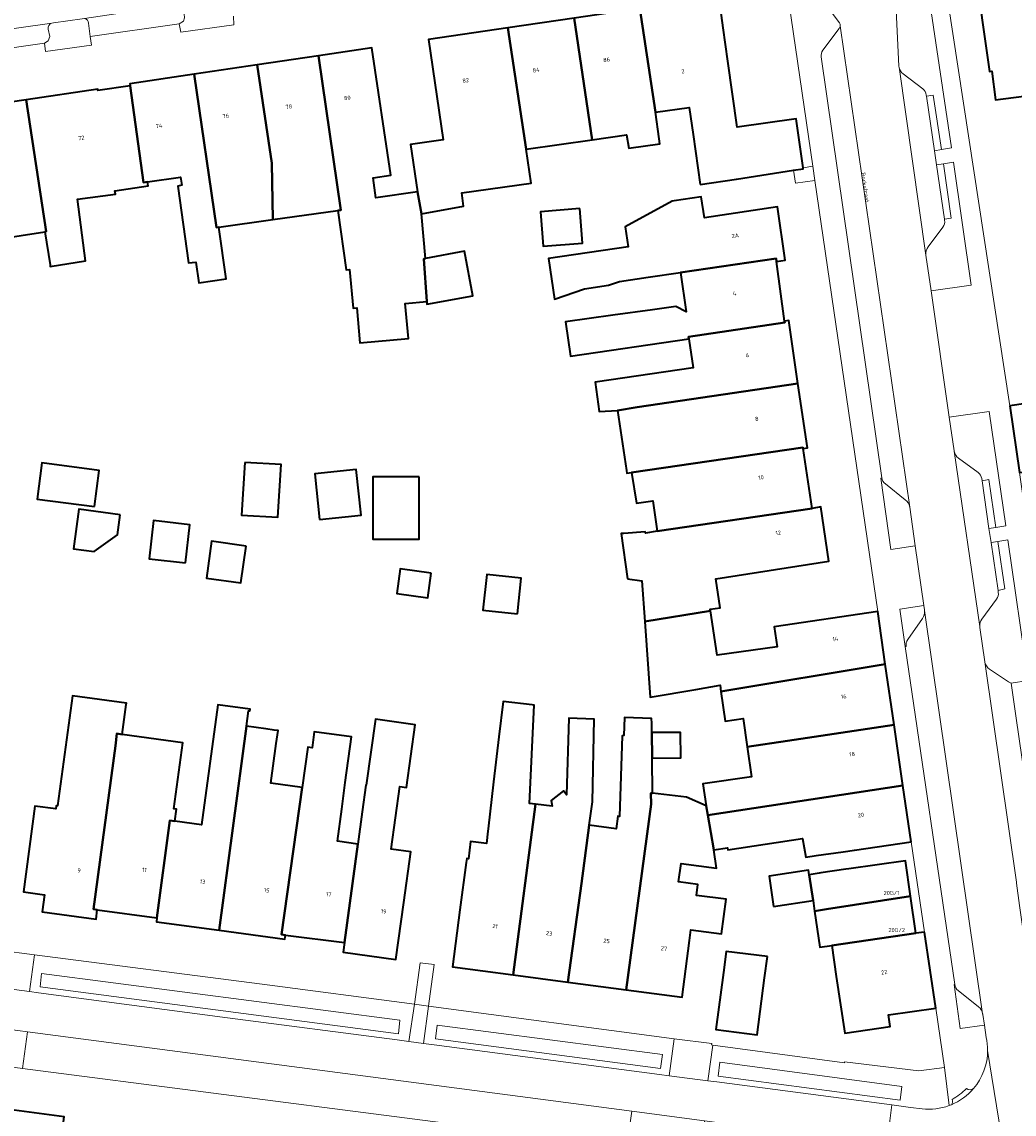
# Model space of a CAD drawing. Header units: metres. Extents: x 197700 to 204338, y 317132 to 325229.
# Tile 775 of 1056: x 203205 to 203292, y 319721 to 319816. Entities that reach past the tile are written whole.
import ezdxf
from ezdxf.enums import TextEntityAlignment as Align

# ---------------------------------------------------------------- set-up
doc = ezdxf.new("R2010")
doc.units = ezdxf.units.M
for name, color, linetype, lineweight in [('B-WE-GR-BEPLANTING_CULTUUR_BODEMBEDEKKER-GV', 90, 'Continuous', 18), ('B-WE-OG-BEBOUWING-GV', 7, 'Continuous', 35), ('B-WE-OG-BEBOUWING-T18', 10, 'Continuous', 18), ('B-WE-OG-TERREIN_ERF-GV', 7, 'Continuous', 18), ('B-WE-OG-TOPOGRAFIE-T18', 10, 'Continuous', 18), ('B-WE-VH-VERHARDING_ASFALT-GV', 252, 'Continuous', 18), ('B-WE-VH-VERHARDING_BETONSTRAATSTEEN-GV', 252, 'Continuous', 18), ('B-WE-VH-VERHARDING_OPEN-GV', 252, 'Continuous', 18), ('B-WE-VH-VERHARDING_SIERBESTRATING-GV', 252, 'Continuous', 18), ('B-WE-VH-VERHARDING_STRAATBAKSTEEN-GV', 252, 'Continuous', 18), ('B-WE-VH-VERHARDING_TEGEL-GV', 252, 'Continuous', 18)]:
    doc.layers.add(name, color=color, linetype=linetype, lineweight=lineweight)
doc.styles.add('NLCS-ISO-M200-T18', font='NLCS-ISO.ttf', dxfattribs={"height": 0.36})

msp = doc.modelspace()

# ---------------------------------------------------------------- linework, layer by layer
at = {"layer": 'B-WE-GR-BEPLANTING_CULTUUR_BODEMBEDEKKER-GV'}
for points in [[(203219.119, 319816.939), (203219.183, 319816.234), (203219.077, 319815.955), (203218.719, 319815.706), (203218.842, 319814.992), (203223.488, 319815.622), (203223.432, 319816.397)], [(203283.859, 319809.507), (203283.873, 319809.412), (203284.462, 319809.504), (203285.169, 319804.755), (203286.044, 319804.894), (203284.203, 319817.39), (203281.23, 319816.92), (203281.469, 319812.033), (203281.474, 319811.99), (203281.482, 319811.945)], [(203210.45, 319816.182), (203210.247, 319816.152), (203207.743, 319815.801), (203207.614, 319815.783)], [(203210.957, 319814.615), (203210.802, 319815.781)], [(203207.298, 319815.259), (203207.42, 319814.603), (203207.286, 319814.235), (203206.954, 319814.04), (203207.051, 319813.31), (203211.062, 319813.871), (203210.957, 319814.615)], [(203281.828, 319811.357), (203283.544, 319810.043)], [(203283.829, 319795.544), (203284.276, 319792.438), (203287.774, 319792.942), (203286.221, 319803.66), (203285.351, 319803.522), (203286.037, 319798.777), (203285.44, 319798.688), (203285.453, 319798.601)], [(203285.298, 319797.998), (203284.032, 319796.286)], [(203288.69, 319776.068), (203288.716, 319775.887), (203289.321, 319775.98), (203289.925, 319771.81), (203290.794, 319771.944), (203289.338, 319781.922), (203285.859, 319781.436), (203286.284, 319778.483), (203286.289, 319778.454)], [(203286.668, 319777.863), (203288.37, 319776.596)], [(203279.982, 319776.135), (203279.892, 319776.122), (203280.777, 319769.879), (203282.896, 319770.197), (203282.407, 319773.588)], [(203282.024, 319774.228), (203280.291, 319775.603)], [(203291.25, 319758.239), (203292.75, 319758.467), (203290.974, 319770.718), (203290.104, 319770.59), (203290.699, 319766.461), (203290.109, 319766.324), (203290.134, 319766.154)], [(203289.981, 319765.562), (203288.702, 319763.817)], [(203283.709, 319764.558), (203283.704, 319764.599), (203283.698, 319764.636), (203283.644, 319765.013), (203281.541, 319764.681), (203282.002, 319761.42), (203282.103, 319761.434)], [(203282.246, 319762.039), (203283.533, 319763.879)], [(203288.517, 319763.17), (203288.523, 319763.124), (203288.531, 319763.077), (203288.95, 319760.107)], [(203289.367, 319759.461), (203291.028, 319758.359), (203291.25, 319758.239)], [(203286.338, 319731.962), (203286.336, 319731.976), (203286.282, 319731.968), (203286.822, 319728.122), (203288.919, 319728.419), (203288.781, 319729.348), (203288.777, 319729.38), (203288.771, 319729.415)], [(203288.414, 319730.025), (203286.647, 319731.431)]]:
    msp.add_lwpolyline(points, dxfattribs=at)
for points in [[(203207.614, 319815.783, 0.38845), (203207.298, 319815.259)], [(203210.802, 319815.781, 0.383815), (203210.45, 319816.182)], [(203281.482, 319811.945, 0.175402), (203281.828, 319811.357)], [(203283.544, 319810.043, -0.204942), (203283.859, 319809.507)], [(203285.453, 319798.601, -0.1944), (203285.298, 319797.998)], [(203284.032, 319796.286, 0.199863), (203283.829, 319795.544)], [(203286.289, 319778.454, 0.199485), (203286.668, 319777.863)], [(203288.37, 319776.596, -0.17781), (203288.69, 319776.068)], [(203280.291, 319775.603, -0.213887), (203279.982, 319776.135)], [(203282.407, 319773.588, 0.19201), (203282.024, 319774.228)], [(203290.134, 319766.154, -0.194371), (203289.981, 319765.562)], [(203283.533, 319763.879, 0.181501), (203283.709, 319764.558)], [(203288.702, 319763.817, 0.187181), (203288.517, 319763.17)], [(203282.103, 319761.434, -0.197943), (203282.246, 319762.039)], [(203288.95, 319760.107, 0.208172), (203289.367, 319759.461)], [(203286.647, 319731.431, -0.20656), (203286.338, 319731.962)], [(203288.771, 319729.415, 0.178837), (203288.414, 319730.025)]]:
    msp.add_lwpolyline(points, format="xyb", dxfattribs=at)
at = {"layer": 'B-WE-OG-BEBOUWING-GV'}
for points in [[(203297.01, 319810.001), (203295.246, 319822.227), (203288.005, 319821.183), (203288.032, 319820.993), (203289.359, 319811.573), (203289.557, 319811.601), (203289.879, 319809.088), (203294.838, 319809.723)], [(203264.128, 319801.705), (203267.299, 319802.191), (203272.283, 319802.954), (203273.131, 319803.072), (203273.119, 319803.159), (203272.508, 319807.448), (203267.363, 319806.717), (203266.556, 319812.468), (203266.146, 319815.384), (203265.783, 319817.972), (203265.768, 319818.081), (203258.863, 319817.064), (203260.237, 319808.01), (203263.183, 319808.424), (203263.514, 319806.073)], [(203254.722, 319805.612), (203257.717, 319806.033), (203257.931, 319804.884), (203260.623, 319805.263), (203260.564, 319805.683), (203260.237, 319808.01), (203258.863, 319817.064), (203253.162, 319816.225)], [(203248.969, 319804.802), (203254.722, 319805.612), (203253.162, 319816.225), (203247.37, 319815.373)], [(203239.488, 319801.064), (203239.852, 319799.151), (203243.505, 319799.833), (203243.344, 319800.977), (203249.388, 319801.827), (203248.969, 319804.802), (203247.37, 319815.373), (203240.443, 319814.353), (203241.729, 319805.618), (203238.88, 319805.199)], [(203239.852, 319799.151), (203239.488, 319801.064), (203235.87, 319800.553), (203235.613, 319802.288), (203237.162, 319802.518), (203235.514, 319813.626), (203230.853, 319812.934), (203232.818, 319799.481), (203232.553, 319799.444), (203233.28, 319794.277), (203233.572, 319794.303), (203233.875, 319790.932), (203234.187, 319790.96), (203234.46, 319787.918), (203238.693, 319788.298), (203238.42, 319791.34), (203240.295, 319791.508), (203240.029, 319795.237), (203240.2, 319795.269)], [(203230.853, 319812.934), (203225.516, 319812.143), (203226.773, 319803.581), (203226.884, 319798.647), (203232.553, 319799.444), (203232.818, 319799.481)], [(203222.164, 319797.983), (203226.884, 319798.647), (203226.773, 319803.581), (203225.516, 319812.143), (203220.011, 319811.326), (203221.967, 319797.955)], [(203215.949, 319801.943), (203218.826, 319802.348), (203218.925, 319801.644), (203218.579, 319801.579), (203219.523, 319794.868), (203220.167, 319794.926), (203220.417, 319793.149), (203222.797, 319793.484), (203222.164, 319797.983), (203221.967, 319797.955), (203220.011, 319811.326), (203214.41, 319810.495), (203214.436, 319810.317), (203215.584, 319801.892)], [(203215.949, 319801.943), (203215.584, 319801.892), (203214.436, 319810.317), (203211.619, 319809.899), (203211.602, 319810.018), (203205.365, 319809.107), (203207.123, 319797.605), (203207, 319797.586), (203207.448, 319794.7), (203207.471, 319794.549), (203210.545, 319795.049), (203209.848, 319800.427), (203213.143, 319800.857), (203213.111, 319801.171), (203215.996, 319801.607)], [(203200.17, 319793.492), (203203.293, 319794.037), (203202.829, 319796.946), (203207, 319797.586), (203207.123, 319797.605), (203205.365, 319809.107), (203197.951, 319808.025)], [(203256.138, 319792.925), (203257.089, 319793.264), (203259.597, 319793.632), (203262.429, 319794.048), (203270.765, 319795.271), (203270.801, 319794.996), (203271.553, 319795.106), (203270.874, 319799.751), (203264.501, 319798.818), (203264.236, 319800.629), (203261.861, 319800.281), (203261.688, 319800.256), (203257.605, 319798.025), (203257.859, 319796.272), (203250.905, 319795.263), (203251.422, 319791.712), (203254.043, 319792.621)], [(203253.649, 319799.609), (203250.203, 319799.34), (203250.438, 319796.329), (203253.885, 319796.598)], [(203240.295, 319791.508), (203240.317, 319791.267), (203244.327, 319792.016), (203243.601, 319795.904), (203240.2, 319795.269), (203240.029, 319795.237)], [(203263.148, 319788.252), (203263.121, 319788.438), (203271.507, 319789.67), (203271.489, 319789.805), (203270.801, 319794.996), (203270.765, 319795.271), (203262.429, 319794.048), (203262.925, 319790.613), (203262.008, 319791.08), (203259.973, 319790.796), (203256.515, 319790.33), (203252.387, 319789.731), (203252.819, 319786.753)], [(203271.489, 319789.805), (203271.507, 319789.67), (203263.121, 319788.438), (203263.148, 319788.252), (203263.515, 319785.72), (203254.968, 319784.48), (203255.341, 319781.909), (203256.938, 319782.02), (203258.64, 319782.309), (203272.667, 319784.365), (203271.863, 319789.851)], [(203291.139, 319782.415), (203291.981, 319776.616), (203307.343, 319778.454), (203306.915, 319781.402), (203305.083, 319781.136), (203304.595, 319784.492), (203306.428, 319784.758), (203308.219, 319785.018), (203307.789, 319787.983), (203303.998, 319787.433), (203299.064, 319786.717), (203299.512, 319783.63)], [(203256.938, 319782.02), (203257.7, 319776.77), (203257.734, 319776.534), (203258.157, 319776.596), (203273.099, 319778.79), (203273.114, 319778.688), (203273.49, 319778.744), (203272.667, 319784.365), (203258.64, 319782.309)], [(203273.895, 319773.475), (203273.114, 319778.688), (203273.099, 319778.79), (203258.157, 319776.596), (203258.587, 319773.928), (203260.003, 319774.134), (203260.389, 319771.479)], [(203211.323, 319773.632), (203211.74, 319776.787), (203206.738, 319777.443), (203206.32, 319774.288)], [(203224.425, 319777.484), (203224.14, 319772.892), (203227.321, 319772.695), (203227.606, 319777.287)], [(203230.955, 319772.517), (203234.563, 319772.886), (203234.155, 319776.869), (203230.547, 319776.5)], [(203239.641, 319776.231), (203235.595, 319776.231), (203235.595, 319770.8), (203239.641, 319770.8)], [(203213.557, 319772.901), (203209.963, 319773.395), (203209.489, 319769.949), (203211.287, 319769.702), (203213.321, 319771.178)], [(203257.795, 319767.324), (203259.058, 319767.148), (203259.304, 319763.626), (203265.039, 319764.551), (203265.019, 319764.682), (203265.879, 319764.813), (203265.493, 319767.344), (203275.353, 319768.866), (203274.656, 319773.598), (203273.895, 319773.475), (203260.389, 319771.479), (203259.357, 319771.326), (203259.343, 319771.426), (203257.471, 319771.295), (203257.239, 319771.279)], [(203219.246, 319768.715), (203219.637, 319772.043), (203216.477, 319772.414), (203216.086, 319769.086)], [(203224.535, 319770.176), (203221.535, 319770.607), (203221.076, 319767.4), (203224.076, 319766.969)], [(203240.691, 319767.831), (203237.972, 319768.205), (203237.675, 319766.04), (203240.394, 319765.666)], [(203248.213, 319764.276), (203248.539, 319767.388), (203245.523, 319767.705), (203245.197, 319764.592)], [(203259.304, 319763.626), (203259.765, 319757.009), (203263.759, 319757.693), (203265.869, 319758.054), (203265.948, 319757.519), (203280.284, 319759.901), (203279.618, 319764.489), (203270.6, 319763.156), (203270.858, 319761.415), (203265.634, 319760.669), (203265.039, 319764.551)], [(203265.948, 319757.519), (203266.33, 319754.927), (203267.874, 319755.151), (203268.231, 319752.692), (203271.758, 319753.204), (203281.052, 319754.607), (203280.284, 319759.901)], [(203214.092, 319756.37), (203214.109, 319756.491), (203209.397, 319757.135), (203208.086, 319747.543), (203207.988, 319747.552), (203207.952, 319747.281), (203206.128, 319747.524), (203205.128, 319740.03), (203206.952, 319739.787), (203206.754, 319738.3), (203211.459, 319737.673), (203211.567, 319738.486), (203211.242, 319738.53), (203213.154, 319752.785), (203213.267, 319753.835), (203213.737, 319753.771)], [(203243.194, 319738.464), (203242.538, 319733.508), (203247.831, 319732.807), (203249.776, 319747.678), (203249.254, 319747.74), (203249.668, 319756.321), (203249.484, 319756.343), (203246.96, 319756.642), (203246.594, 319753.554), (203246.13, 319749.642), (203245.643, 319745.537), (203245.618, 319745.323), (203245.492, 319744.256), (203244.11, 319744.42), (203243.933, 319742.93), (203243.787, 319742.943), (203243.743, 319742.612)], [(203218.317, 319746.204), (203217.907, 319746.26), (203216.77, 319737.783), (203216.723, 319737.436), (203222.183, 319736.701), (203224.566, 319754.479), (203224.748, 319755.834), (203224.864, 319755.818), (203224.886, 319755.979), (203222.088, 319756.361), (203220.656, 319745.884)], [(203238.29, 319739.108), (203238.894, 319743.517), (203237.201, 319743.765), (203237.948, 319749.234), (203238.533, 319749.154), (203239.279, 319754.613), (203235.813, 319755.087), (203235.027, 319749.332), (203234.98, 319749.338), (203234.67, 319747.032), (203234.284, 319744.192), (203233.118, 319735.618), (203233.004, 319734.786), (203237.611, 319734.154)], [(203254.459, 319745.862), (203254.738, 319747.898), (203254.892, 319755.101), (203252.69, 319755.171), (203252.478, 319748.514), (203252.212, 319748.849), (203251.156, 319748.011), (203251.227, 319747.506), (203249.776, 319747.678), (203247.831, 319732.807), (203252.584, 319732.178), (203253.794, 319740.76)], [(203254.459, 319745.862), (203253.794, 319740.76), (203252.584, 319732.178), (203257.694, 319731.502), (203259.851, 319747.696), (203259.828, 319748.658), (203259.984, 319748.64), (203259.949, 319751.688), (203259.923, 319753.949), (203259.913, 319754.76), (203259.908, 319755.168), (203257.535, 319755.244), (203257.485, 319753.677), (203257.331, 319753.655), (203257.107, 319746.622), (203256.952, 319746.64), (203256.822, 319745.542)], [(203281.052, 319754.607), (203271.758, 319753.204), (203268.231, 319752.692), (203268.613, 319750.059), (203264.379, 319749.461), (203264.649, 319747.551), (203264.794, 319746.735), (203281.82, 319749.313)], [(203216.77, 319737.783), (203217.907, 319746.26), (203218.317, 319746.204), (203218.462, 319747.263), (203218.249, 319747.292), (203219.036, 319753.047), (203213.737, 319753.771), (203213.267, 319753.835), (203213.154, 319752.785), (203211.242, 319738.53), (203211.567, 319738.486)], [(203222.183, 319736.701), (203227.92, 319735.929), (203227.975, 319736.279), (203227.639, 319736.322), (203229.44, 319749.148), (203226.699, 319749.523), (203227.173, 319752.99), (203227.325, 319754.102), (203226.979, 319754.149), (203226.278, 319754.245), (203224.566, 319754.479)], [(203232.888, 319747.253), (203233.196, 319749.582), (203233.739, 319753.559), (203230.483, 319754.004), (203230.291, 319752.599), (203229.918, 319752.65), (203229.44, 319749.148), (203227.639, 319736.322), (203227.975, 319736.279), (203233.118, 319735.618), (203234.284, 319744.192), (203232.517, 319744.451)], [(203259.923, 319753.949), (203259.949, 319751.688), (203262.451, 319751.717), (203262.425, 319753.949)], [(203264.794, 319746.735), (203265.332, 319743.707), (203266.519, 319743.886), (203266.544, 319743.719), (203273.067, 319744.7), (203273.339, 319743.067), (203274.264, 319743.201), (203276.607, 319743.541), (203277.584, 319743.683), (203282.533, 319744.401), (203281.82, 319749.313)], [(203265.332, 319743.707), (203264.794, 319746.735), (203264.649, 319747.551), (203262.954, 319748.288), (203259.984, 319748.64), (203259.828, 319748.658), (203259.851, 319747.696), (203257.694, 319731.502), (203262.556, 319730.858), (203263.212, 319735.815), (203263.334, 319736.734), (203265.994, 319736.381), (203266.393, 319739.39), (203263.809, 319739.732), (203263.935, 319740.684), (203262.259, 319740.906), (203262.473, 319742.521), (203265.572, 319742.11)], [(203275.14, 319738.529), (203282.486, 319739.679), (203282.052, 319742.746), (203277.101, 319742.045), (203276.83, 319742.006), (203274.672, 319741.693), (203274.511, 319741.667), (203273.654, 319741.529), (203273.983, 319739.275), (203274.116, 319738.369)], [(203270.53, 319738.77), (203273.983, 319739.275), (203273.654, 319741.529), (203273.597, 319741.919), (203270.144, 319741.414)], [(203275.609, 319735.366), (203282.943, 319736.444), (203282.486, 319739.679), (203275.14, 319738.529), (203274.116, 319738.369), (203274.577, 319735.213)], [(203283.706, 319736.536), (203282.943, 319736.444), (203275.609, 319735.366), (203276.008, 319732.672), (203276.74, 319727.726), (203280.705, 319728.313), (203280.569, 319729.308), (203284.697, 319729.907)], [(203269.998, 319734.392), (203266.402, 319734.838), (203266.162, 319733.004), (203265.513, 319728.047), (203269.104, 319727.576), (203269.754, 319732.534)], [(203202.101, 319711.138), (203202.863, 319711.035), (203207.34, 319710.428), (203208.687, 319720.42), (203203.454, 319721.128), (203202.783, 319716.173)]]:
    msp.add_lwpolyline(points, close=True, dxfattribs=at)
at = {"layer": 'B-WE-OG-TERREIN_ERF-GV'}
for points in [[(203285.311, 319820.609), (203291.139, 319782.415), (203299.512, 319783.63)], [(203310.442, 319819.367), (203311.514, 319811.936), (203304.268, 319810.924), (203299.917, 319810.317), (203297.519, 319810.066), (203297.01, 319810.001), (203294.838, 319809.723), (203289.879, 319809.088), (203289.557, 319811.601), (203289.359, 319811.573), (203288.032, 319820.993)], [(203202.952, 319734.964), (203206.087, 319734.56), (203225.951, 319732.004), (203239.236, 319730.242), (203239.722, 319733.864), (203240.938, 319733.719), (203240.436, 319730.083), (203261.883, 319727.239), (203265.143, 319726.807), (203265.131, 319726.702), (203265.242, 319726.687), (203276.732, 319725.131), (203276.732, 319725.217), (203283.2, 319724.441), (203285.435, 319724.731), (203284.697, 319729.907), (203280.569, 319729.308), (203280.705, 319728.313), (203276.74, 319727.726), (203276.008, 319732.672), (203275.609, 319735.366), (203274.577, 319735.213), (203274.116, 319738.369), (203273.983, 319739.275), (203270.53, 319738.77), (203270.144, 319741.414), (203273.597, 319741.919), (203273.654, 319741.529), (203274.511, 319741.667), (203274.672, 319741.693), (203276.83, 319742.006), (203277.101, 319742.045), (203282.052, 319742.746), (203282.486, 319739.679), (203282.943, 319736.444), (203283.706, 319736.536), (203282.533, 319744.401), (203277.584, 319743.683), (203276.607, 319743.541), (203274.264, 319743.201), (203273.339, 319743.067), (203273.067, 319744.7), (203266.544, 319743.719), (203266.519, 319743.886), (203265.332, 319743.707), (203265.572, 319742.11), (203262.473, 319742.521), (203262.259, 319740.906), (203263.935, 319740.684), (203263.809, 319739.732), (203266.393, 319739.39), (203265.994, 319736.381), (203263.334, 319736.734), (203263.212, 319735.815), (203262.556, 319730.858), (203257.694, 319731.502), (203252.584, 319732.178), (203247.831, 319732.807), (203242.538, 319733.508), (203243.194, 319738.464), (203243.743, 319742.612), (203243.787, 319742.943), (203243.933, 319742.93), (203244.11, 319744.42), (203245.492, 319744.256), (203245.618, 319745.323), (203245.643, 319745.537), (203246.13, 319749.642), (203246.594, 319753.554), (203246.96, 319756.642), (203249.484, 319756.343), (203249.668, 319756.321), (203249.254, 319747.74), (203249.776, 319747.678), (203251.227, 319747.506), (203251.156, 319748.011), (203252.212, 319748.849), (203252.478, 319748.514), (203252.69, 319755.171), (203254.892, 319755.101), (203254.738, 319747.898), (203254.459, 319745.862), (203256.822, 319745.542), (203256.952, 319746.64), (203257.107, 319746.622), (203257.331, 319753.655), (203257.485, 319753.677), (203257.535, 319755.244), (203259.908, 319755.168), (203259.913, 319754.76), (203259.923, 319753.949), (203262.425, 319753.949), (203262.451, 319751.717), (203259.949, 319751.688), (203259.984, 319748.64), (203262.954, 319748.288), (203264.649, 319747.551), (203264.379, 319749.461), (203268.613, 319750.059), (203268.231, 319752.692), (203267.874, 319755.151), (203266.33, 319754.927), (203265.948, 319757.519), (203265.869, 319758.054), (203263.759, 319757.693), (203259.765, 319757.009), (203259.304, 319763.626), (203259.058, 319767.148), (203257.795, 319767.324), (203257.239, 319771.279), (203257.471, 319771.295), (203259.343, 319771.426), (203259.357, 319771.326), (203260.389, 319771.479), (203260.003, 319774.134), (203258.587, 319773.928), (203258.157, 319776.596), (203257.734, 319776.534), (203257.7, 319776.77), (203256.938, 319782.02), (203255.341, 319781.909), (203254.968, 319784.48), (203263.515, 319785.72), (203263.148, 319788.252), (203252.819, 319786.753), (203252.387, 319789.731), (203256.515, 319790.33), (203259.973, 319790.796), (203262.008, 319791.08), (203262.925, 319790.613), (203262.429, 319794.048), (203259.597, 319793.632), (203257.089, 319793.264), (203256.138, 319792.925), (203254.043, 319792.621), (203251.422, 319791.712), (203250.905, 319795.263), (203257.859, 319796.272), (203257.605, 319798.025), (203261.688, 319800.256), (203261.861, 319800.281), (203264.236, 319800.629), (203264.501, 319798.818), (203270.874, 319799.751), (203271.553, 319795.106), (203270.801, 319794.996), (203271.489, 319789.805), (203271.863, 319789.851), (203272.667, 319784.365), (203273.49, 319778.744), (203273.114, 319778.688), (203273.895, 319773.475), (203274.656, 319773.598), (203275.353, 319768.866), (203265.493, 319767.344), (203265.879, 319764.813), (203265.019, 319764.682), (203265.039, 319764.551), (203265.634, 319760.669), (203270.858, 319761.415), (203270.6, 319763.156), (203279.618, 319764.489), (203274.14, 319802.075), (203272.454, 319801.832), (203272.283, 319802.954), (203267.299, 319802.191), (203264.128, 319801.705), (203263.514, 319806.073), (203263.183, 319808.424), (203260.237, 319808.01), (203260.564, 319805.683), (203260.623, 319805.263), (203257.931, 319804.884), (203257.717, 319806.033), (203254.722, 319805.612), (203248.969, 319804.802), (203249.388, 319801.827), (203243.344, 319800.977), (203243.505, 319799.833), (203239.852, 319799.151), (203240.2, 319795.269), (203243.601, 319795.904), (203244.327, 319792.016), (203240.317, 319791.267), (203240.295, 319791.508), (203238.42, 319791.34), (203238.693, 319788.298), (203234.46, 319787.918), (203234.187, 319790.96), (203233.875, 319790.932), (203233.572, 319794.303), (203233.28, 319794.277), (203232.553, 319799.444), (203226.884, 319798.647), (203222.164, 319797.983), (203222.797, 319793.484), (203220.417, 319793.149), (203220.167, 319794.926), (203219.523, 319794.868), (203218.579, 319801.579), (203218.925, 319801.644), (203218.826, 319802.348), (203215.949, 319801.943), (203215.996, 319801.607), (203213.111, 319801.171), (203213.143, 319800.857), (203209.848, 319800.427), (203210.545, 319795.049), (203207.471, 319794.549), (203207.448, 319794.7), (203207, 319797.586), (203202.829, 319796.946)], [(203255.01, 319718.183), (203205.036, 319724.651), (203202.258, 319725.011)], [(203203.454, 319721.128), (203208.687, 319720.42)]]:
    msp.add_lwpolyline(points, dxfattribs=at)
for points in [[(203273.119, 319803.159), (203273.959, 319803.31), (203271.694, 319818.853), (203265.783, 319817.972), (203266.146, 319815.384), (203266.556, 319812.468), (203267.363, 319806.717), (203272.508, 319807.448)], [(203253.649, 319799.609), (203253.885, 319796.598), (203250.438, 319796.329), (203250.203, 319799.34)], [(203211.323, 319773.632), (203206.32, 319774.288), (203206.738, 319777.443), (203211.74, 319776.787)], [(203224.425, 319777.484), (203227.606, 319777.287), (203227.321, 319772.695), (203224.14, 319772.892)], [(203230.955, 319772.517), (203230.547, 319776.5), (203234.155, 319776.869), (203234.563, 319772.886)], [(203239.641, 319776.231), (203239.641, 319770.8), (203235.595, 319770.8), (203235.595, 319776.231)], [(203213.557, 319772.901), (203213.321, 319771.178), (203211.287, 319769.702), (203209.489, 319769.949), (203209.963, 319773.395)], [(203219.246, 319768.715), (203216.086, 319769.086), (203216.477, 319772.414), (203219.637, 319772.043)], [(203224.535, 319770.176), (203224.076, 319766.969), (203221.076, 319767.4), (203221.535, 319770.607)], [(203240.691, 319767.831), (203240.394, 319765.666), (203237.675, 319766.04), (203237.972, 319768.205)], [(203248.213, 319764.276), (203245.197, 319764.592), (203245.523, 319767.705), (203248.539, 319767.388)], [(203219.036, 319753.047), (203218.249, 319747.292), (203218.462, 319747.263), (203218.317, 319746.204), (203220.656, 319745.884), (203222.088, 319756.361), (203224.886, 319755.979), (203224.864, 319755.818), (203224.748, 319755.834), (203224.566, 319754.479), (203226.278, 319754.245), (203226.979, 319754.149), (203227.325, 319754.102), (203227.173, 319752.99), (203226.699, 319749.523), (203229.44, 319749.148), (203229.918, 319752.65), (203230.291, 319752.599), (203230.483, 319754.004), (203233.739, 319753.559), (203233.196, 319749.582), (203232.888, 319747.253), (203232.517, 319744.451), (203234.284, 319744.192), (203234.67, 319747.032), (203234.98, 319749.338), (203235.027, 319749.332), (203235.813, 319755.087), (203239.279, 319754.613), (203238.533, 319749.154), (203237.948, 319749.234), (203237.201, 319743.765), (203238.894, 319743.517), (203238.29, 319739.108), (203237.611, 319734.154), (203233.004, 319734.786), (203233.118, 319735.618), (203227.975, 319736.279), (203227.92, 319735.929), (203222.183, 319736.701), (203216.723, 319737.436), (203216.77, 319737.783), (203211.567, 319738.486), (203211.459, 319737.673), (203206.754, 319738.3), (203206.952, 319739.787), (203205.128, 319740.03), (203206.128, 319747.524), (203207.952, 319747.281), (203207.988, 319747.552), (203208.086, 319747.543), (203209.397, 319757.135), (203214.109, 319756.491), (203214.092, 319756.37), (203213.737, 319753.771)], [(203266.402, 319734.838), (203269.998, 319734.392), (203269.754, 319732.534), (203269.104, 319727.576), (203265.513, 319728.047), (203266.162, 319733.004)]]:
    msp.add_lwpolyline(points, close=True, dxfattribs=at)
at = {"layer": 'B-WE-VH-VERHARDING_ASFALT-GV'}
msp.add_lwpolyline([(203172.089, 319810.738), (203178.418, 319811.648), (203207.614, 319815.783), (203207.743, 319815.801), (203210.247, 319816.152), (203210.45, 319816.182), (203219.431, 319817.507), (203219.512, 319817.519), (203222.145, 319817.907), (203245.756, 319821.276), (203248.116, 319821.628), (203248.189, 319821.638), (203265.016, 319824.046), (203266.948, 319824.335)], dxfattribs=at)
at = {"layer": 'B-WE-VH-VERHARDING_BETONSTRAATSTEEN-GV'}
for points in [[(203210.802, 319815.781), (203210.957, 319814.615), (203218.719, 319815.706), (203219.077, 319815.955), (203219.183, 319816.234), (203219.119, 319816.939)], [(203207.614, 319815.783), (203178.418, 319811.648), (203178.819, 319811.534), (203178.983, 319811.248), (203179.058, 319810.531), (203179.291, 319810.203), (203179.651, 319810.108), (203206.954, 319814.04), (203207.286, 319814.235), (203207.42, 319814.603), (203207.298, 319815.259)], [(203204.643, 319727.945), (203205.472, 319727.836), (203227.421, 319724.951), (203258.18, 319720.914), (203264.529, 319720.081), (203272.656, 319719.015), (203273.437, 319718.912), (203280.407, 319717.997), (203280.858, 319721.468), (203265.595, 319723.471), (203264.818, 319723.573), (203261.439, 319724.016), (203260.587, 319724.128), (203240.957, 319726.705), (203240.004, 319726.83), (203238.727, 319726.997), (203237.724, 319727.129), (203222.93, 319729.071), (203206.438, 319731.244), (203205.66, 319731.347), (203202.52, 319731.761)], [(203291.339, 319713.002), (203289.205, 319726.196)], [(203283.495, 319721.126), (203282.492, 319721.253), (203281.472, 319721.387), (203280.858, 319721.468), (203280.407, 319717.997), (203284.817, 319717.418), (203285.979, 319717.266), (203286.952, 319717.136), (203287.095, 319717.115)], [(203286.042, 319721.482), (203285.945, 319721.443), (203285.849, 319721.406)]]:
    msp.add_lwpolyline(points, dxfattribs=at)
for points in [[(203207.298, 319815.259, -0.38845), (203207.614, 319815.783)], [(203210.45, 319816.182, -0.383815), (203210.802, 319815.781)], [(203289.205, 319726.196, -0.177159), (203287.982, 319722.894)], [(203287.982, 319722.894, -0.118213), (203286.042, 319721.482)], [(203285.849, 319721.406, -0.117405), (203283.495, 319721.126)]]:
    msp.add_lwpolyline(points, format="xyb", dxfattribs=at)
at = {"layer": 'B-WE-VH-VERHARDING_OPEN-GV'}
for points in [[(203274.14, 319802.075), (203273.959, 319803.31), (203273.119, 319803.159), (203273.131, 319803.072), (203272.283, 319802.954), (203272.454, 319801.832)], [(203240.938, 319733.719), (203239.722, 319733.864), (203239.236, 319730.242), (203240.436, 319730.083)]]:
    msp.add_lwpolyline(points, close=True, dxfattribs=at)
for points in [[(203286.042, 319721.482, 0.118213), (203287.982, 319722.894)], [(203287.355, 319722.884, -0.057483), (203286.111, 319721.945)], [(203287.982, 319722.894, -0.357242), (203287.355, 319722.884)], [(203286.111, 319721.945, -0.25742), (203286.042, 319721.482)]]:
    msp.add_lwpolyline(points, format="xyb", dxfattribs=at)
at = {"layer": 'B-WE-VH-VERHARDING_SIERBESTRATING-GV'}
for points in [[(203223.432, 319816.397), (203223.488, 319815.622), (203218.842, 319814.992), (203218.719, 319815.706), (203210.957, 319814.615), (203211.062, 319813.871), (203207.051, 319813.31), (203206.954, 319814.04), (203179.651, 319810.108)], [(203197.951, 319808.025), (203205.365, 319809.107), (203211.602, 319810.018), (203211.619, 319809.899), (203214.436, 319810.317), (203214.41, 319810.495), (203220.011, 319811.326), (203225.516, 319812.143), (203230.853, 319812.934), (203235.514, 319813.626), (203237.162, 319802.518), (203235.613, 319802.288), (203235.87, 319800.553), (203239.488, 319801.064), (203238.88, 319805.199), (203241.729, 319805.618), (203240.443, 319814.353), (203247.37, 319815.373), (203253.162, 319816.225)]]:
    msp.add_lwpolyline(points, dxfattribs=at)
at = {"layer": 'B-WE-VH-VERHARDING_STRAATBAKSTEEN-GV'}
for points in [[(203276.289, 319815.821), (203273.717, 319819.242), (203271.694, 319818.853), (203273.959, 319803.31), (203274.14, 319802.075), (203279.618, 319764.489), (203280.284, 319759.901), (203281.052, 319754.607), (203281.82, 319749.313), (203282.533, 319744.401), (203283.706, 319736.536), (203284.697, 319729.907), (203285.435, 319724.731), (203285.849, 319721.406), (203285.945, 319721.443), (203286.042, 319721.482)], [(203273.717, 319819.242), (203276.289, 319815.821)], [(203296.215, 319710.993), (203293.947, 319725.296), (203293.929, 319725.412), (203293.577, 319727.798), (203293.498, 319728.334), (203291.982, 319738.838), (203291.733, 319740.789), (203291.725, 319740.835), (203291.719, 319740.885), (203288.95, 319760.107), (203288.531, 319763.077), (203288.523, 319763.124), (203288.517, 319763.17), (203286.289, 319778.454), (203286.284, 319778.483), (203285.859, 319781.436), (203284.276, 319792.438), (203283.829, 319795.544), (203281.482, 319811.945), (203281.474, 319811.99), (203281.469, 319812.033), (203281.23, 319816.92)], [(203282.407, 319773.588), (203276.343, 319815.555)], [(203276.343, 319815.555), (203282.407, 319773.588), (203282.896, 319770.197), (203283.644, 319765.013), (203283.698, 319764.636), (203283.704, 319764.599), (203283.709, 319764.558), (203288.771, 319729.415), (203288.777, 319729.38), (203288.781, 319729.348), (203288.919, 319728.419), (203289.077, 319727.355)], [(203276.249, 319815.301), (203274.836, 319813.427)], [(203274.836, 319813.427), (203276.249, 319815.301)], [(203274.691, 319812.833), (203279.982, 319776.135)], [(203282.896, 319770.197), (203280.777, 319769.879), (203279.892, 319776.122), (203279.982, 319776.135), (203274.691, 319812.833)], [(203281.482, 319811.945), (203283.829, 319795.544)], [(203283.544, 319810.043), (203281.828, 319811.357)], [(203285.453, 319798.601), (203285.44, 319798.688), (203284.748, 319803.426), (203284.567, 319804.66), (203283.873, 319809.412), (203283.859, 319809.507)], [(203284.032, 319796.286), (203285.298, 319797.998)], [(203286.289, 319778.454), (203288.517, 319763.17)], [(203288.37, 319776.596), (203286.668, 319777.863)], [(203280.291, 319775.603), (203282.024, 319774.228)], [(203290.134, 319766.154), (203290.109, 319766.324), (203289.5, 319770.507), (203289.323, 319771.719), (203288.716, 319775.887), (203288.69, 319776.068)], [(203289.077, 319727.355), (203288.919, 319728.419), (203286.822, 319728.122), (203286.282, 319731.968), (203286.336, 319731.976), (203282.002, 319761.42), (203281.541, 319764.681), (203283.644, 319765.013), (203282.896, 319770.197)], [(203288.702, 319763.817), (203289.981, 319765.562)], [(203288.771, 319729.415), (203283.709, 319764.558)], [(203283.533, 319763.879), (203282.246, 319762.039)], [(203282.103, 319761.434), (203282.002, 319761.42), (203286.336, 319731.976), (203286.338, 319731.962)], [(203288.95, 319760.107), (203291.719, 319740.885)], [(203291.25, 319758.239), (203291.028, 319758.359), (203289.367, 319759.461)], [(203293.341, 319743.905), (203293.328, 319743.992), (203292.635, 319748.744), (203292.456, 319749.969), (203291.696, 319755.183), (203291.25, 319758.239)], [(203286.647, 319731.431), (203288.414, 319730.025)], [(203285.849, 319721.406), (203285.435, 319724.731), (203283.2, 319724.441), (203276.732, 319725.217), (203276.732, 319725.131), (203265.242, 319726.687), (203264.818, 319723.573), (203265.595, 319723.471)], [(203289.205, 319726.196), (203291.339, 319713.002), (203291.739, 319710.33), (203291.943, 319708.921), (203296.558, 319708.764)], [(203265.595, 319723.471), (203280.858, 319721.468), (203281.472, 319721.387), (203282.492, 319721.253), (203283.495, 319721.126)]]:
    msp.add_lwpolyline(points, dxfattribs=at)
for points in [[(203276.343, 319815.555, -0.14004), (203276.249, 319815.301)], [(203276.249, 319815.301, 0.14004), (203276.343, 319815.555)], [(203276.289, 319815.821, -0.140159), (203276.343, 319815.555)], [(203276.343, 319815.555, 0.140159), (203276.289, 319815.821)], [(203274.836, 319813.427, 0.197529), (203274.691, 319812.833)], [(203274.691, 319812.833, -0.197529), (203274.836, 319813.427)], [(203281.828, 319811.357, -0.175402), (203281.482, 319811.945)], [(203283.859, 319809.507, 0.204942), (203283.544, 319810.043)], [(203285.298, 319797.998, 0.1944), (203285.453, 319798.601)], [(203283.829, 319795.544, -0.199863), (203284.032, 319796.286)], [(203286.668, 319777.863, -0.199485), (203286.289, 319778.454)], [(203288.69, 319776.068, 0.17781), (203288.37, 319776.596)], [(203279.982, 319776.135, 0.213887), (203280.291, 319775.603)], [(203282.024, 319774.228, -0.19201), (203282.407, 319773.588)], [(203289.981, 319765.562, 0.194371), (203290.134, 319766.154)], [(203283.709, 319764.558, -0.181501), (203283.533, 319763.879)], [(203288.517, 319763.17, -0.187181), (203288.702, 319763.817)], [(203282.246, 319762.039, 0.197943), (203282.103, 319761.434)], [(203289.367, 319759.461, -0.208172), (203288.95, 319760.107)], [(203286.338, 319731.962, 0.20656), (203286.647, 319731.431)], [(203288.414, 319730.025, -0.178837), (203288.771, 319729.415)], [(203289.077, 319727.355, -0.057107), (203289.205, 319726.196)], [(203289.205, 319726.196, 0.057107), (203289.077, 319727.355)], [(203287.982, 319722.894, 0.177159), (203289.205, 319726.196)], [(203286.111, 319721.945, 0.057483), (203287.355, 319722.884)], [(203287.355, 319722.884, 0.357242), (203287.982, 319722.894)], [(203283.495, 319721.126, 0.117405), (203285.849, 319721.406)], [(203286.042, 319721.482, 0.25742), (203286.111, 319721.945)]]:
    msp.add_lwpolyline(points, format="xyb", dxfattribs=at)
for points in [[(203205.66, 319731.347), (203206.087, 319734.56), (203202.952, 319734.964), (203202.52, 319731.761)], [(203206.438, 319731.244), (203222.93, 319729.071), (203237.724, 319727.129), (203238.727, 319726.997), (203239.236, 319730.242), (203225.951, 319732.004), (203206.087, 319734.56), (203205.66, 319731.347)], [(203206.589, 319731.77), (203237.819, 319727.652), (203237.956, 319728.864), (203206.698, 319732.913)], [(203206.589, 319731.77), (203206.698, 319732.913), (203237.956, 319728.864), (203237.819, 319727.652)], [(203240.436, 319730.083), (203239.236, 319730.242), (203238.727, 319726.997), (203240.004, 319726.83)], [(203240.957, 319726.705), (203260.587, 319724.128), (203261.439, 319724.016), (203261.883, 319727.239), (203240.436, 319730.083), (203240.004, 319726.83)], [(203195.446, 319726.047), (203200.332, 319725.402), (203202.257, 319725.192), (203202.258, 319725.011), (203205.036, 319724.651), (203205.472, 319727.836), (203204.643, 319727.945), (203193.559, 319729.402), (203192.763, 319729.507), (203192.31, 319726.461)], [(203241.064, 319727.214), (203260.682, 319724.635), (203260.847, 319725.855), (203241.21, 319728.42)], [(203241.064, 319727.214), (203241.21, 319728.42), (203260.847, 319725.855), (203260.682, 319724.635)], [(203255.01, 319718.183), (203257.415, 319717.872), (203257.73, 319717.83), (203258.18, 319720.914), (203227.421, 319724.951), (203205.472, 319727.836), (203205.036, 319724.651)], [(203261.883, 319727.239), (203261.439, 319724.016), (203264.818, 319723.573), (203265.242, 319726.687), (203265.131, 319726.702), (203265.143, 319726.807)], [(203265.697, 319723.973), (203281.568, 319721.886), (203281.727, 319723.084), (203265.854, 319725.186)], [(203265.697, 319723.973), (203265.854, 319725.186), (203281.727, 319723.084), (203281.568, 319721.886)], [(203257.73, 319717.83), (203264.073, 319716.984), (203264.529, 319720.081), (203258.18, 319720.914)]]:
    msp.add_lwpolyline(points, close=True, dxfattribs=at)
at = {"layer": 'B-WE-VH-VERHARDING_TEGEL-GV'}
for points in [[(203298.903, 319721.431), (203299.794, 319721.46), (203298.869, 319728.618), (203298.194, 319733.278), (203297.451, 319738.41), (203296.683, 319743.713), (203295.926, 319748.944), (203294.499, 319758.799), (203294.277, 319760.793), (203293.606, 319765.413), (203292.836, 319770.723), (203291.981, 319776.616), (203291.139, 319782.415), (203285.311, 319820.609)], [(203284.203, 319817.39), (203286.044, 319804.894), (203285.169, 319804.755), (203284.567, 319804.66), (203284.748, 319803.426), (203285.351, 319803.522), (203286.221, 319803.66), (203287.774, 319792.942), (203284.276, 319792.438), (203285.859, 319781.436), (203289.338, 319781.922), (203290.794, 319771.944), (203289.925, 319771.81), (203289.323, 319771.719), (203289.5, 319770.507), (203290.104, 319770.59), (203290.974, 319770.718), (203292.75, 319758.467), (203291.25, 319758.239), (203291.696, 319755.183)]]:
    msp.add_lwpolyline(points, dxfattribs=at)
for points in [[(203285.169, 319804.755), (203284.462, 319809.504), (203283.873, 319809.412), (203284.567, 319804.66)], [(203284.748, 319803.426), (203285.44, 319798.688), (203286.037, 319798.777), (203285.351, 319803.522)], [(203289.925, 319771.81), (203289.321, 319775.98), (203288.716, 319775.887), (203289.323, 319771.719)], [(203290.109, 319766.324), (203290.699, 319766.461), (203290.104, 319770.59), (203289.5, 319770.507)]]:
    msp.add_lwpolyline(points, close=True, dxfattribs=at)

# ---------------------------------------------------------------- texts
at = {"layer": 'B-WE-OG-BEBOUWING-T18', "style": 'NLCS-ISO-M200-T18'}
for s, rotation, p in [('86', 8.3, (203255.972, 319812.595)), ('84', 8.3, (203249.832, 319811.692)), ('2', 7.9, (203262.64, 319811.586)), ('82', 8.3, (203243.692, 319810.788)), ('80', 8.4, (203233.367, 319809.263)), ('76', 8.4, (203222.77, 319807.692)), ('78', 8.4, (203228.266, 319808.507)), ('74', 8.4, (203216.955, 319806.829)), ('72', 8.3, (203210.167, 319805.766)), ('2A', 8.3, (203267.197, 319797.253)), ('4', 7.5, (203267.134, 319792.217)), ('6', 8.3, (203268.262, 319786.834)), ('8', 8.3, (203269.076, 319781.281)), ('10', 8.5, (203269.446, 319776.177)), ('12', 8.3, (203270.946, 319771.337)), ('14', 8.2, (203275.924, 319762.091)), ('16', 8.2, (203276.653, 319757.069)), ('18', 8.2, (203277.382, 319752.047)), ('20', 8.2, (203278.152, 319746.74)), ('11', 352.4, (203215.679, 319741.967)), ('9', 352.5, (203209.975, 319741.906)), ('13', 352.4, (203220.745, 319740.931)), ('15', 352.4, (203226.344, 319740.177)), ('17', 352.7, (203231.746, 319739.827)), ('19', 352.2, (203236.54, 319738.338)), ('21', 352.5, (203246.255, 319737.051)), ('23', 352.5, (203250.973, 319736.426)), ('25', 352.5, (203255.978, 319735.764)), ('27', 352.5, (203260.982, 319735.101)), ('22', 8.5, (203280.185, 319733.032))]:
    msp.add_text(s, height=0.36, rotation=rotation, dxfattribs=at).set_placement(p, align=Align.MIDDLE)
for s, p in [('20G/1', (203280.82, 319739.948)), ('20G/2', (203281.277, 319736.713))]:
    msp.add_text(s, height=0.36, dxfattribs=at).set_placement(p, align=Align.MIDDLE)
at = {"layer": 'B-WE-OG-TOPOGRAFIE-T18', "style": 'NLCS-ISO-M200-T18'}
msp.add_text('Bockstraat', height=0.36, rotation=278.3, dxfattribs=at).set_placement((203278.534, 319801.455), align=Align.MIDDLE)

doc.saveas('drawing.dxf')
